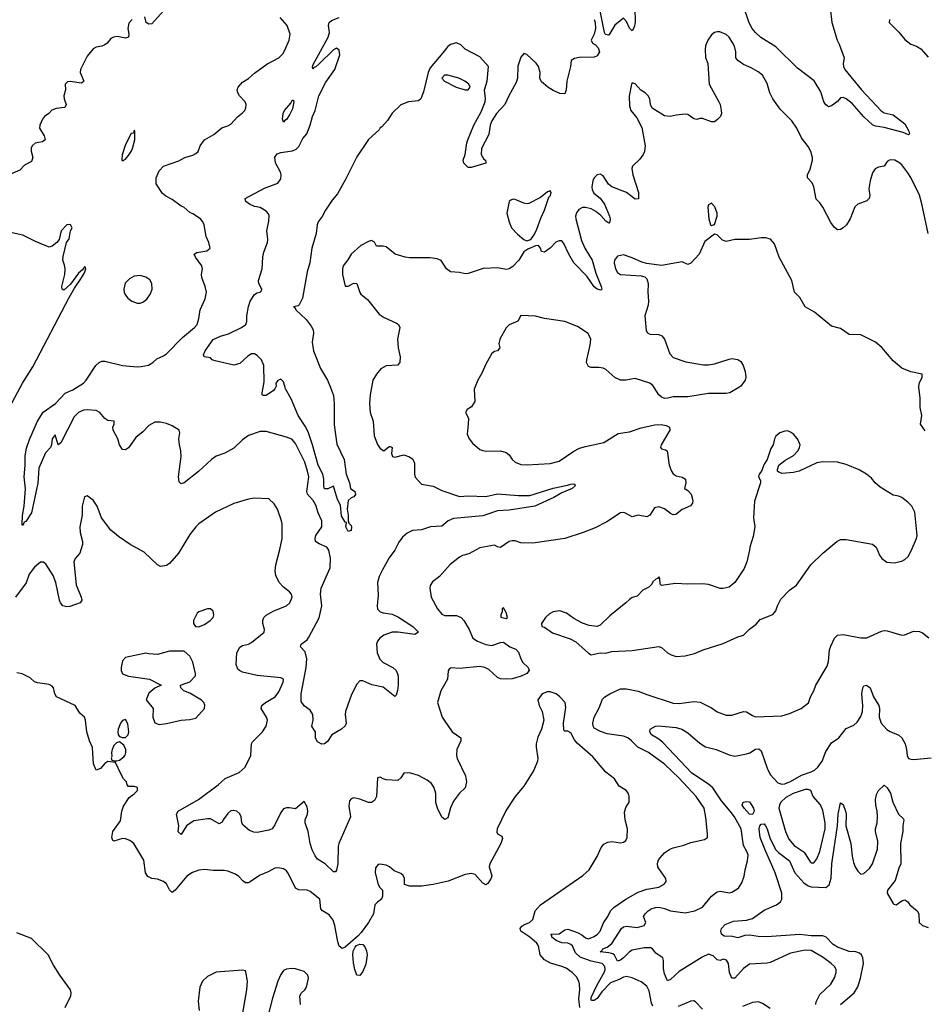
# Model space of a CAD drawing. Header units: inches. Extents: x 1384664 to 1536621, y 460766 to 646467.
# Tile 311 of 488: x 1481428 to 1487610, y 555792 to 562510. Entities that reach past the tile are written whole.
import ezdxf

# ---------------------------------------------------------------- set-up
doc = ezdxf.new("R2010")
doc.units = ezdxf.units.IN
doc.header["$MEASUREMENT"] = 0
doc.layers.add('B4585', color=7, linetype='Continuous')
doc.layers.add('B4586', color=7, linetype='Continuous')

msp = doc.modelspace()

# ---------------------------------------------------------------- linework, layer by layer
at = {"layer": 'B4585', "color": 5}
for points, elevation in [([(1481341.6, 559830), (1481432.2, 560000)], 760), ([(1484534.8, 560000), (1484530.5, 559989.5), (1484534.6, 559905.4), (1484512.8, 559867.2), (1484482, 559850), (1484471.3, 559830), (1484490.8, 559790), (1484490.7, 559750.7), (1484482, 559682), (1484496.3, 559650), (1484519.3, 559619.3), (1484570, 559577.3), (1484590.4, 559570.4), (1484610, 559566.4), (1484710, 559567.7), (1484750, 559557.3), (1484770, 559541), (1484790.8, 559510), (1484810.4, 559490.4), (1484850, 559475.5), (1484890, 559473), (1485050, 559482.6), (1485110, 559497.4), (1485210, 559566.2), (1485250, 559585.6), (1485290, 559598.4), (1485415.2, 559624.8), (1485514.4, 559685.6), (1485590, 559698.5), (1485670, 559725.5), (1485764.5, 559744.5), (1485807.8, 559747.8), (1485842, 559742), (1485864, 559730), (1485865.3, 559710), (1485806.3, 559610), (1485802, 559590), (1485810, 559582), (1485835.5, 559575.5), (1485847.1, 559567.1), (1485862.6, 559470), (1485877.6, 559430), (1485890, 559410.6), (1485910, 559397.1), (1485950, 559388), (1485973.8, 559373.8), (1485974.4, 559350), (1485966.8, 559310), (1485990, 559297.3), (1486011.8, 559271.8), (1486022, 559230), (1486020.7, 559210), (1486007.9, 559192.1), (1485950, 559167), (1485906.4, 559133.6), (1485890, 559131.6), (1485870, 559140.5), (1485830, 559173.3), (1485790, 559187), (1485761.7, 559178.3), (1485730, 559129.2), (1485710, 559118), (1485650, 559128.7), (1485610, 559117.2), (1485562.9, 559142.9), (1485550, 559147.1), (1485530, 559144.7), (1485436.4, 559083.6), (1485356.8, 559043.2), (1485274.4, 559010), (1485149.1, 558969.1), (1484930, 558937.7), (1484850, 558940.5), (1484810, 558953.2), (1484790, 558954.5), (1484770, 558949.3), (1484710, 558909.2), (1484690, 558913.2), (1484670, 558923.7), (1484570, 558907.3), (1484495, 558865), (1484450, 558853.3), (1484430, 558843.1), (1484367.1, 558792.9), (1484294.9, 558710), (1484246.3, 558673.7), (1484230.4, 558650), (1484228, 558630), (1484237, 558570), (1484280.9, 558490), (1484310, 558453.1), (1484330, 558444.2), (1484410, 558443.5), (1484441.1, 558430), (1484459.6, 558410), (1484497.4, 558350), (1484520.4, 558290), (1484552.2, 558270), (1484610, 558246.6), (1484650, 558239), (1484710, 558260.2), (1484730, 558262), (1484774, 558230), (1484814, 558214), (1484834.2, 558194.2), (1484848.7, 558150), (1484863, 558123), (1484898, 558090), (1484905.5, 558070), (1484890.4, 558050), (1484850.8, 558030), (1484790, 558012.4), (1484750, 558009.8), (1484710, 558013.1), (1484690, 558020.9), (1484630, 558075.4), (1484602.4, 558090), (1484570, 558097.8), (1484430, 558084.1), (1484372.5, 558087.5), (1484360.6, 558079.4), (1484354, 558066), (1484348.4, 558010), (1484302.4, 557930), (1484280.5, 557850), (1484313.1, 557750), (1484324.9, 557730), (1484381.1, 557650), (1484438.7, 557610), (1484440.3, 557590), (1484412.3, 557530), (1484408.9, 557490), (1484414.6, 557470), (1484471.4, 557351.4), (1484477.4, 557310), (1484468.2, 557270), (1484430, 557232), (1484390, 557176.9), (1484368, 557132), (1484350, 557065.2), (1484330, 557052.7), (1484310, 557069.4), (1484279.3, 557130), (1484269.9, 557169.9), (1484269.2, 557230), (1484257.5, 557270), (1484238.6, 557298.6), (1484210, 557321.1), (1484150, 557353.1), (1484088.3, 557371.7), (1484050.9, 557369.1), (1484030, 557338), (1484010, 557318), (1483930, 557324), (1483909.2, 557329.2), (1483890, 557342), (1483870, 557338), (1483863, 557210), (1483850, 557182.7), (1483830, 557169.5), (1483810, 557169.5), (1483751.1, 557191.1), (1483710, 557200.7), (1483690, 557194.5), (1483680.5, 557179.5), (1483675.6, 557144.4), (1483686.4, 557070), (1483606.7, 556890), (1483601.3, 556870), (1483599.3, 556750), (1483591.9, 556708.1), (1483583.4, 556696.6), (1483570, 556694.7), (1483512.4, 556750), (1483461.7, 556781.7), (1483445, 556805), (1483425.6, 556845.6), (1483412.1, 556890), (1483398.4, 556970), (1483375.9, 557030), (1483376.3, 557050), (1483394, 557090), (1483396.2, 557110), (1483390, 557139.5), (1483370, 557175.1), (1483310, 557125.1), (1483270, 557131.8), (1483250, 557131.8), (1483230, 557125.1), (1483210, 557101.6), (1483170, 557016.9), (1483152.3, 556990), (1483130, 556979.1), (1483050, 556963.5), (1483026.1, 556966.1), (1482997.8, 556977.8), (1482953.9, 557013.9), (1482945.6, 557030), (1482939.6, 557070), (1482930.8, 557090.8), (1482910, 557109.5), (1482890, 557115.1), (1482870, 557111.3), (1482850, 557094), (1482816.3, 557050), (1482810, 557035.3), (1482790, 557024), (1482730, 557057), (1482710, 557058.4), (1482616, 557044), (1482566, 557010), (1482530, 556949.6), (1482510, 556969), (1482515.1, 557010), (1482498, 557090), (1482509.2, 557110), (1482649.6, 557190), (1482782, 557290), (1482830, 557332.2), (1482926.1, 557373.9), (1482966.4, 557410), (1483007.1, 557490), (1483010.7, 557569.3), (1483017.3, 557582.7), (1483086.6, 557650), (1483109.7, 557690), (1483119.1, 557730), (1483113.5, 557750), (1483075.8, 557810), (1483081.4, 557830), (1483106.2, 557850), (1483173.3, 557890), (1483196.2, 557923.8), (1483226.9, 557990), (1483229.5, 558010), (1483210, 558019.7), (1483050, 558035), (1482950, 558057.7), (1482928.3, 558068.3), (1482918.5, 558078.5), (1482906.2, 558110), (1482910.4, 558189.6), (1482930, 558228.3), (1482950, 558240.9), (1482990, 558249.5), (1483010, 558260.6), (1483097.6, 558330), (1483100.5, 558350), (1483087.1, 558390), (1483087.1, 558410), (1483095.6, 558430), (1483110, 558446), (1483163.8, 558476.2), (1483249.2, 558510), (1483272.7, 558530), (1483289.3, 558570), (1483282.7, 558590), (1483270, 558605.2), (1483230, 558637.2), (1483199.3, 558670), (1483176.6, 558716.6), (1483173, 558750), (1483176.9, 558790), (1483204.9, 558895.1), (1483219.1, 558970), (1483219.1, 559070), (1483216, 559090), (1483188, 559170), (1483166.1, 559206.1), (1483130, 559240.9), (1483030, 559244.5), (1482990, 559238), (1482890, 559209.4), (1482766, 559150), (1482650.8, 559070), (1482630, 559049.3), (1482590, 558998), (1482511.7, 558870), (1482450, 558798.3), (1482430, 558785.4), (1482390, 558779.6), (1482369.3, 558790), (1482277.4, 558877.4), (1482181.6, 558930), (1482102.8, 558982.8), (1482050, 559027.6), (1481987.8, 559110), (1481956.9, 559190), (1481930, 559232.3), (1481890, 559261.2), (1481870, 559255.3), (1481854.9, 559190), (1481853.7, 559130), (1481838, 559050), (1481841.5, 559010), (1481857.4, 558950), (1481857.4, 558930), (1481838.4, 558870), (1481806.9, 558833.1), (1481798.7, 558810), (1481813, 558653), (1481848.5, 558570), (1481852.4, 558550), (1481842, 558530), (1481770, 558506.6), (1481750, 558504.1), (1481723.6, 558510), (1481708, 558530), (1481700.5, 558550), (1481674.2, 558670), (1481656.9, 558716.9), (1481610, 558792.3), (1481590, 558809.4), (1481570, 558809.5), (1481530, 558774.7), (1481492.5, 558727.5), (1481472.8, 558667.2), (1481398.9, 558570)], 760), ([(1483829.8, 560000), (1483820.4, 559950), (1483816.9, 559890), (1483819.6, 559830), (1483841.3, 559770), (1483848.5, 559671.5), (1483870, 559611.3), (1483890, 559584), (1483912.9, 559567.1), (1483950, 559598), (1483956.9, 559596.9), (1483970.4, 559590.4), (1483966.8, 559550), (1483972, 559530), (1483990, 559525.5), (1484050, 559540.5), (1484088, 559528), (1484112.2, 559512.2), (1484123.4, 559483.4), (1484123.2, 559410), (1484127.9, 559387.9), (1484170, 559341.3), (1484250, 559326.5), (1484310, 559296.9), (1484430, 559257.2), (1484490, 559260.7), (1484610, 559256.6), (1484690, 559273.6), (1484830, 559264.3), (1484910, 559264), (1485070, 559313.1), (1485167.1, 559332.9), (1485190, 559341.6), (1485210, 559342.8), (1485218.5, 559338.5), (1485220.7, 559330), (1485200.5, 559310), (1485130, 559281.1), (1485074.4, 559250), (1484943.8, 559190), (1484770, 559162.7), (1484690, 559159.6), (1484590, 559123.5), (1484390, 559107.5), (1484352.9, 559090), (1484310, 559053.3), (1484231.4, 559048.6), (1484170, 559029.6), (1484110, 559024.5), (1484074.2, 559005.8), (1484042, 558978), (1484016.1, 558943.9), (1483988.2, 558890), (1483950, 558837.6), (1483903.9, 558756.1), (1483881.8, 558710), (1483871.3, 558670), (1483875.9, 558584.1), (1483867.8, 558510), (1483870, 558487.7), (1483889.2, 558469.2), (1483910, 558462), (1483970, 558453.1), (1484013.5, 558433.5), (1484113, 558370), (1484151, 558330), (1484124.9, 558315.1), (1484011.8, 558331.8), (1483970, 558330.8), (1483913.7, 558310), (1483887.2, 558290), (1483870.2, 558269.8), (1483864.6, 558250), (1483869, 558191), (1483887.2, 558147.2), (1483910, 558124.9), (1483975.5, 558090), (1483997.1, 558070), (1484007.3, 558047.3), (1484012, 558030), (1484011.6, 557970), (1484007.3, 557932.7), (1483998, 557902), (1483990, 557892.7), (1483910, 557955.4), (1483832.6, 557972.6), (1483770, 557999.7), (1483750, 557999.6), (1483730, 557977), (1483694.2, 557905.8), (1483652.6, 557790), (1483649.1, 557769.1), (1483657, 557710), (1483648.9, 557691.1), (1483624.9, 557670), (1483559.1, 557630), (1483530, 557585.2), (1483510, 557569.2), (1483490, 557566), (1483462, 557582), (1483447.4, 557607.4), (1483448, 557648), (1483423.1, 557690), (1483432.2, 557730), (1483429.3, 557770), (1483410, 557799), (1483370, 557829), (1483350, 557858), (1483350, 557911), (1483383.7, 558090), (1483388.7, 558148.7), (1483377.5, 558197.5), (1483345.2, 558230), (1483349.3, 558250), (1483390, 558279.6), (1483403, 558297), (1483471.9, 558428.1), (1483491.2, 558510), (1483482.4, 558590), (1483486.8, 558630), (1483548, 558770), (1483550, 558835.3), (1483538.7, 558890), (1483524, 558910), (1483472.6, 558932.6), (1483448.5, 558950), (1483444.4, 558970), (1483450.7, 558990), (1483491, 559049), (1483491.3, 559090), (1483465.3, 559145.3), (1483450, 559196.9), (1483432.2, 559230), (1483392.5, 559272.5), (1483388.2, 559290), (1483402.3, 559390), (1483393.3, 559430), (1483373.8, 559490), (1483350, 559541), (1483310, 559618.7), (1483286.6, 559646.6), (1483250, 559662.4), (1483110, 559700.5), (1483070, 559700.5), (1482990, 559672.8), (1482950, 559644.2), (1482890, 559585.4), (1482827.5, 559552.5), (1482770, 559530.7), (1482736.9, 559510), (1482650, 559426.2), (1482550, 559349.6), (1482530, 559342.7), (1482517.5, 559357.5), (1482511.5, 559390), (1482529.7, 559530), (1482528.5, 559568.5), (1482518.4, 559610), (1482515.1, 559650), (1482522, 559690), (1482518, 559710), (1482470, 559738), (1482430, 559754), (1482390, 559764.5), (1482350, 559762.9), (1482310, 559740.5), (1482270, 559698.3), (1482221.3, 559658.7), (1482170, 559589.3), (1482150, 559576), (1482130, 559577.2), (1482110, 559608.7), (1482098, 559650), (1482066, 559710), (1482064, 559730), (1482074, 559750), (1482074, 559770), (1482030, 559774.5), (1482010, 559789.5), (1481975.1, 559830), (1481950, 559842.3), (1481890, 559848.5), (1481864.6, 559844.6), (1481830, 559830.4), (1481800, 559800), (1481710, 559622.7), (1481690, 559608.7), (1481670, 559678), (1481650.7, 559650), (1481646, 559610), (1481638.5, 559590), (1481605.6, 559554.4), (1481560.1, 559450), (1481552.9, 559347.1), (1481510, 559145.6), (1481470, 559085.2), (1481459.6, 559080.4), (1481450, 559058), (1481446, 559066), (1481447.5, 559127.5), (1481459.8, 559190), (1481469.1, 559309.1), (1481459.8, 559390), (1481466.3, 559470), (1481465.9, 559534.1), (1481473.9, 559586.1), (1481494.2, 559645.8), (1481550.5, 559770), (1481589.1, 559830.9), (1481673.8, 559890), (1481738.9, 559961.1), (1481790, 559983.8), (1481816.1, 560000)], 740), ([(1483174.3, 560000), (1483170.6, 559990), (1483160.9, 559979.1), (1483110, 559946), (1483090, 559945.1), (1483084.5, 559950), (1483083.5, 559963.5), (1483090.5, 560000)], 720), ([(1483549.1, 560000), (1483570, 559944.7), (1483576, 559890), (1483574.3, 559745.7), (1483592.5, 559612.5), (1483643.2, 559510), (1483657.3, 559410), (1483680.3, 559350), (1483687.3, 559310), (1483714.9, 559290), (1483720.5, 559270), (1483710, 559253.2), (1483690, 559248.2), (1483670.3, 559230), (1483663, 559170), (1483671.1, 559130), (1483670.3, 559090.3), (1483674.2, 559074.2), (1483690, 559059.1), (1483693.2, 559050), (1483690, 559024.5), (1483670, 559018), (1483654.5, 559050), (1483658, 559078), (1483650, 559082), (1483625.4, 559125.4), (1483618.2, 559198.2), (1483596.6, 559236.6), (1483570, 559326), (1483531.6, 559308.4), (1483510, 559308.7), (1483504.5, 559330), (1483504.6, 559375.4), (1483498.5, 559410), (1483465.4, 559470), (1483427.6, 559610), (1483396.7, 559696.7), (1483377.2, 559737.2), (1483328.1, 559808.1), (1483282.5, 559922.5), (1483243.7, 559990), (1483240.9, 560000)], 720), ([(1486336.1, 560000), (1486275.7, 559964.3), (1486250, 559959.9), (1486130, 559960.2), (1485990, 559937), (1485890, 559937.2), (1485853.4, 559926.6), (1485830, 559926.2), (1485810, 559934), (1485792.1, 559950), (1485758.7, 560000)], 760), ([(1487610, 559704.5), (1487576, 559750), (1487586.5, 559810), (1487575.6, 559864.4), (1487575.4, 559930), (1487566.5, 560000)], 760), ([(1485750, 555779.8), (1485739.9, 555799.9), (1485724.8, 555884.8), (1485710, 555916.4), (1485670, 555944.8), (1485610, 555972.4), (1485570, 555981.7), (1485550, 555977.8), (1485519.8, 555960.2), (1485460.9, 555939.1), (1485403, 555877), (1485370, 555832.5), (1485350, 555817), (1485336.9, 555816.9), (1485330, 555819.6), (1485330, 555837.4), (1485370, 555924.1), (1485418.2, 556010), (1485424.7, 556030), (1485422.4, 556050), (1485404.7, 556070), (1485330, 556085.6), (1485254.6, 556114.6), (1485223.2, 556143.2), (1485201.3, 556190), (1485190, 556201), (1485170, 556209.6), (1485130, 556212), (1485090, 556227.2), (1485061.8, 556250), (1485060.7, 556260.7), (1485053.2, 556270), (1485110, 556272.5), (1485150, 556300.9), (1485170, 556303.9), (1485239.9, 556279.9), (1485265.6, 556265.6), (1485290, 556245), (1485310, 556238.5), (1485350, 556254.9), (1485373.3, 556270), (1485389.6, 556290), (1485412.9, 556347.1), (1485443, 556390), (1485462, 556430), (1485485.5, 556454.5), (1485566.9, 556510), (1485650, 556556.6), (1485710, 556576.5), (1485790, 556591.8), (1485828, 556612), (1485840.9, 556630), (1485839.5, 556650), (1485790, 556719), (1485783.7, 556730), (1485782, 556750), (1485786.6, 556770), (1485798, 556790), (1485830, 556824.9), (1485865.2, 556850), (1485890, 556860.4), (1485962.8, 556877.2), (1486010, 556895.3), (1486103.6, 556916.4), (1486122.7, 556930), (1486124.1, 556955.9), (1486112.6, 557067.4), (1486101, 557130), (1486046.9, 557210), (1485930, 557335.6), (1485830, 557430.8), (1485721.3, 557510), (1485646.7, 557546.7), (1485604.8, 557590), (1485579.1, 557610), (1485550, 557621.1), (1485438.3, 557638.3), (1485393.1, 557653.1), (1485350, 557676.2), (1485341.7, 557690), (1485340.4, 557710), (1485350, 557750.4), (1485384.4, 557815.6), (1485406.8, 557873.2), (1485422.6, 557890), (1485455.6, 557910), (1485530, 557943.2), (1485570, 557945), (1485650, 557929.4), (1485710, 557904.8), (1485890, 557847.2), (1485930, 557844.2), (1486030, 557858), (1486072.3, 557852.3), (1486150, 557814.4), (1486190, 557788.2), (1486250, 557764.4), (1486290, 557764.4), (1486370, 557790.3), (1486390, 557786.7), (1486430, 557761.6), (1486450, 557754.4), (1486630, 557760.4), (1486683, 557777), (1486762, 557810), (1486811.7, 557848.3), (1486826.6, 557890), (1486849.4, 557930), (1486862.9, 557970), (1486941, 558099), (1486949.8, 558130.2), (1486956.4, 558210), (1486964.5, 558235.5), (1486990, 558290.8), (1487009.6, 558310.4), (1487050, 558314), (1487170, 558292.2), (1487210, 558292.2), (1487310, 558337), (1487330, 558341.3), (1487350, 558339.5), (1487450, 558310.5), (1487470, 558312.7), (1487530, 558338), (1487570, 558335.9), (1487590, 558326.9), (1487632.9, 558292.9)], 760), ([(1485252.7, 555770), (1485245.4, 555830), (1485251.7, 555891.7), (1485249.9, 555929.9), (1485245.1, 555950), (1485230, 555979.5), (1485198.7, 556010), (1485158.4, 556038.4), (1485130, 556050.7), (1485052.1, 556072.1), (1485010, 556095.4), (1484981.3, 556130), (1484969.7, 556190), (1484959.1, 556210), (1484909.8, 556250), (1484849.6, 556290), (1484843.5, 556310), (1484855.8, 556324.2), (1484870, 556335.3), (1484909.3, 556350), (1484932, 556370), (1484946, 556430), (1484984.2, 556470), (1485271.8, 556670), (1485315.1, 556710), (1485370, 556801), (1485398, 556862), (1485415.6, 556884.4), (1485442, 556898), (1485470, 556903.1), (1485530, 556892.7), (1485550, 556897.1), (1485566.6, 556910), (1485575.4, 556930), (1485576.4, 556990), (1485560.5, 557050), (1485556.5, 557103.5), (1485565.6, 557134.4), (1485588.4, 557171.6), (1485589, 557210), (1485584, 557230), (1485568.7, 557250), (1485521.2, 557281.2), (1485489.2, 557330), (1485430, 557376), (1485340.1, 557480.1), (1485234.2, 557574.2), (1485216.2, 557596.2), (1485190, 557643.7), (1485170, 557656), (1485150, 557655.3), (1485142.7, 557662.7), (1485139.6, 557710), (1485156.6, 557816.6), (1485152.7, 557850), (1485115.1, 557890), (1485090, 557909.6), (1485050, 557924.2), (1485030, 557924.2), (1484994, 557910), (1484964, 557870), (1484974, 557830), (1484994, 557790), (1485006, 557730), (1484991, 557670), (1484964.5, 557615.5), (1484954.8, 557570), (1484954.4, 557545.6), (1484966, 557470), (1484963, 557450), (1484937.1, 557390), (1484870, 557281.2), (1484810, 557209.2), (1484750, 557117.2), (1484687.7, 556990), (1484686, 556966), (1484690, 556954), (1484718.8, 556938.8), (1484723.6, 556923.6), (1484712.4, 556890), (1484637.3, 556750), (1484634, 556730), (1484650.6, 556669.4), (1484646.4, 556653.6), (1484624.7, 556615.3), (1484610, 556608), (1484590, 556619), (1484538, 556678), (1484510, 556684.2), (1484470, 556676.8), (1484352.6, 556632.6), (1484251.2, 556608.8), (1484170, 556597), (1484090, 556597.4), (1484054, 556610), (1484055.1, 556650), (1484046.6, 556670), (1484030, 556684.5), (1483983.5, 556703.5), (1483952.7, 556730), (1483930, 556740.9), (1483890, 556749.2), (1483874.8, 556745.2), (1483857.3, 556722.7), (1483854, 556690), (1483876, 556610), (1483886, 556590), (1483904.7, 556570), (1483904, 556530), (1483898.8, 556510), (1483870, 556489.4), (1483853, 556470), (1483842.4, 556410), (1483809, 556350), (1483758.1, 556281.9), (1483739.8, 556260.2), (1483650, 556181.1), (1483630, 556173.7), (1483610, 556189.7), (1483599, 556219), (1483580.6, 556330), (1483567.1, 556367.1), (1483541.9, 556401.9), (1483495.1, 556430), (1483484.5, 556444.5), (1483477.7, 556510), (1483410, 556561.1), (1483390.5, 556570.5), (1483333.4, 556573.4), (1483310, 556584), (1483262.8, 556682.8), (1483250, 556702), (1483230, 556716.2), (1483190, 556723.6), (1483170, 556720.5), (1483125.1, 556694.9), (1483070, 556673.2), (1482990, 556619.7), (1482970, 556621.5), (1482952.8, 556632.8), (1482924.1, 556664.1), (1482901, 556681), (1482850, 556700.3), (1482825.2, 556705.2), (1482750, 556705.1), (1482690, 556711), (1482652, 556708), (1482608.5, 556691.5), (1482570, 556666.8), (1482490, 556571.2), (1482470, 556555.1), (1482450, 556572.7), (1482430, 556614.5), (1482410, 556629.6), (1482370, 556646), (1482329.7, 556649.7), (1482303.5, 556663.5), (1482286.6, 556690), (1482274.7, 556774.7), (1482207.4, 556890), (1482180.9, 556910), (1482150, 556921.3), (1482130, 556922.3), (1482070, 556905.1), (1482063.6, 556910), (1482056.4, 556930), (1482063.8, 556970), (1482117.1, 557042.9), (1482124.7, 557110), (1482136.6, 557143.4), (1482176.6, 557203.4), (1482210, 557227.3), (1482232, 557250), (1482232, 557272), (1482210, 557279), (1482170, 557278), (1482162, 557290), (1482158, 557310), (1482138, 557330), (1482120.4, 557360.4), (1482082, 557442), (1482030, 557448), (1482010, 557435.3), (1481979.8, 557400.2), (1481950, 557389), (1481931.6, 557431.6), (1481924.8, 557544.8), (1481903.8, 557590), (1481885.7, 557650), (1481878.7, 557730), (1481870, 557751.8), (1481838.4, 557778.4), (1481806, 557830), (1481679, 557890), (1481668.7, 557910), (1481659, 557950), (1481650, 557962), (1481630, 557973.2), (1481550, 557984.5), (1481530, 557992), (1481499.6, 558019.6), (1481446.3, 558046.3), (1481410, 558054.6)], 780), ([(1486862.5, 555790), (1486864.4, 555810), (1486890, 555857.8), (1486964.4, 555930), (1486990, 555973), (1487002, 556010), (1487000.4, 556030), (1486990, 556049.6), (1486967.1, 556070), (1486911.7, 556111.7), (1486830, 556159.8), (1486790, 556162.2), (1486690, 556139.8), (1486550, 556076.5), (1486530, 556071.8), (1486410, 556066.9), (1486370, 556035.5), (1486310, 555971.1), (1486290, 555969.7), (1486274.2, 556010), (1486267.1, 556070), (1486253.4, 556093.4), (1486230, 556099.7), (1486210, 556091.3), (1486190, 556095.1), (1486162, 556122), (1486130, 556134.4), (1486085.9, 556114.1), (1485930, 556015.3), (1485870, 555961.2), (1485850, 555952.8), (1485830, 555999.5), (1485823.9, 556036.1), (1485822.6, 556090), (1485817.2, 556110), (1485770, 556141.5), (1485747.4, 556170), (1485736.5, 556176.5), (1485690, 556178.1), (1485610, 556160.8), (1485590, 556149.5), (1485550, 556108.2), (1485530, 556094.1), (1485510, 556087.1), (1485487.5, 556127.5), (1485476.3, 556136.3), (1485450, 556143.5), (1485389.5, 556150), (1485402.2, 556157.8), (1485408.7, 556170), (1485438.8, 556181.2), (1485470, 556207), (1485537, 556310), (1485550, 556321.2), (1485570, 556324.4), (1485644, 556316), (1485691.3, 556330), (1485701.3, 556350), (1485687.1, 556390), (1485697.2, 556410), (1485717.2, 556430), (1485737.7, 556442.3), (1485767.3, 556452.7), (1485790, 556455.1), (1485830, 556446.4), (1485870.4, 556429.6), (1485970, 556415.6), (1486037.6, 556430), (1486090, 556454.7), (1486150, 556528.9), (1486190, 556560.3), (1486210, 556563.1), (1486270, 556552.2), (1486290, 556556.4), (1486323.3, 556576.7), (1486338, 556590), (1486358.6, 556621.4), (1486374, 556666), (1486380.4, 556710), (1486396.4, 556770), (1486399.7, 556810), (1486395.1, 556830), (1486370, 556875.1), (1486354, 556990), (1486306.8, 557070), (1486278.9, 557110), (1486219.5, 557179.5), (1486159.1, 557270), (1486130, 557294.6), (1486015.8, 557370), (1485818.6, 557578.6), (1485790, 557601.8), (1485741.6, 557630), (1485729.7, 557650), (1485732.7, 557670), (1485769, 557690), (1485788.4, 557691.6), (1485910, 557679.8), (1485948.4, 557670), (1485990, 557644.8), (1486070, 557572.9), (1486109.6, 557549.6), (1486183, 557530), (1486270, 557494.4), (1486310, 557484.2), (1486390, 557500.8), (1486411.8, 557508.2), (1486450, 557532.4), (1486474.6, 557534.6), (1486490, 557522), (1486530, 557404), (1486550, 557359.1), (1486603.1, 557303.1), (1486630, 557294.7), (1486650, 557295.6), (1486690, 557311.9), (1486764.4, 557355.6), (1486830, 557377.3), (1486854, 557390), (1486875.8, 557410), (1486906.5, 557450), (1486930, 557517.8), (1486970, 557575.3), (1487020.7, 557610), (1487070, 557674), (1487122.9, 557697.1), (1487144, 557716), (1487170, 557754.9), (1487182, 557790), (1487184.2, 557830), (1487176, 557910), (1487182.4, 557950), (1487190, 557964), (1487209.6, 557970.4), (1487234, 557950), (1487256.9, 557890), (1487293.4, 557830), (1487297.8, 557810), (1487295.3, 557750), (1487307.6, 557710), (1487347.2, 557667.2), (1487370, 557652.5), (1487430, 557627.1), (1487450, 557609), (1487472.7, 557570), (1487482.3, 557530), (1487485.8, 557490), (1487495.5, 557470), (1487510, 557463.9), (1487530, 557462.9), (1487650, 557474.4)], 740), ([(1487030, 555791.8), (1487123.4, 555870), (1487150, 555911.7), (1487168.7, 555970), (1487188.1, 556070), (1487183.9, 556110), (1487173.4, 556130), (1487160.4, 556140.4), (1487135.1, 556150), (1487090, 556152), (1487010, 556182.8), (1486981.1, 556201.1), (1486934, 556250), (1486910, 556258.7), (1486830, 556259.4), (1486752.7, 556267.3), (1486527.7, 556252.3), (1486470, 556254.8), (1486410, 556264.1), (1486379, 556261), (1486330, 556244.4), (1486293.6, 556253.6), (1486236.7, 556256.7), (1486219, 556270), (1486214.5, 556290), (1486217.9, 556310), (1486243.2, 556336.8), (1486300.8, 556359.2), (1486390, 556366.9), (1486430, 556378.3), (1486510, 556435.3), (1486594.2, 556470), (1486621.1, 556490), (1486630.6, 556510), (1486630.6, 556550), (1486586.2, 556690), (1486513.9, 556850), (1486483.1, 556930), (1486474.9, 556990), (1486480.2, 557010), (1486490, 557020.6), (1486510, 557022.2), (1486519, 557010), (1486530, 556988.5), (1486547.9, 556927.9), (1486588.5, 556848.5), (1486607.7, 556827.7), (1486683.3, 556770), (1486720.3, 556690), (1486780.9, 556620.9), (1486810, 556599.4), (1486830, 556592.6), (1486931.9, 556588.1), (1486953.9, 556606.1), (1486967.9, 556652.1), (1486971.8, 556750), (1487009.9, 557009.9), (1487014, 557090), (1487030, 557166), (1487050, 557156), (1487065.3, 557110), (1487069.1, 557090), (1487068.5, 557010), (1487100.7, 556890), (1487110, 556802), (1487119.6, 556759.6), (1487130.3, 556730.3), (1487150, 556700.5), (1487170, 556680.5), (1487190, 556683.7), (1487230, 556718.9), (1487249.8, 556750), (1487284.4, 556850), (1487284.8, 556904.8), (1487269.8, 556970), (1487269.7, 556990), (1487282, 557030), (1487284.2, 557070), (1487282, 557110), (1487271.4, 557150), (1487269.8, 557190.2), (1487277.1, 557222.9), (1487289.7, 557250), (1487330, 557287.3), (1487350, 557268.2), (1487373.3, 557233.3), (1487389.2, 557170), (1487426.8, 557090), (1487459.2, 557059.2), (1487463.6, 557050), (1487455.9, 557010), (1487457.1, 556970), (1487439.8, 556890), (1487443.8, 556750), (1487430, 556721.2), (1487404.3, 556635.7), (1487352.6, 556570), (1487349.1, 556550), (1487390, 556479.1), (1487396.1, 556476.1), (1487410, 556470.5), (1487450, 556498), (1487470, 556504.4), (1487491.6, 556491.6), (1487504.9, 556470), (1487553.4, 556430), (1487564.9, 556410), (1487568.2, 556350), (1487590, 556330.6), (1487630, 556316.4)], 720), ([(1481739.7, 555770), (1481777.3, 555850), (1481780.7, 555870), (1481776.2, 555890), (1481701.3, 555990), (1481658.8, 556058.8), (1481622, 556130), (1481510, 556242), (1481410, 556279.6)], 820), ([(1482933.9, 555626.1), (1482979.5, 555890), (1482982.5, 555950), (1482972.8, 556012.8), (1482970, 556019.5), (1482950, 556024.2), (1482770, 556011.2), (1482710, 555981.6), (1482677.1, 555950), (1482657.1, 555910), (1482647.1, 555812.9), (1482652.9, 555750)], 820), ([(1483344.6, 555790), (1483340.4, 555850), (1483351.3, 555870), (1483374.3, 555890), (1483385.1, 555910), (1483400.7, 555970), (1483395.8, 555990), (1483370, 556015.3), (1483310, 556033.3), (1483284.1, 556035.9), (1483250, 556031.8), (1483230, 556022.7), (1483210, 555996.4), (1483190, 555948.8), (1483153.6, 555833.6), (1483116.4, 555683.6)], 820), ([(1486090, 555759.3), (1486042, 555810), (1486030, 555815.1), (1486010, 555814.5), (1485923.6, 555776.4)], 760), ([(1486550, 555762.7), (1486498.6, 555798.6), (1486470.4, 555809.6), (1486430, 555804.4), (1486362.8, 555777.2)], 760)]:
    msp.add_lwpolyline(points, dxfattribs=dict(at, elevation=elevation))
for points, elevation in [([(1486670, 559703.7), (1486650, 559702.7), (1486618, 559690), (1486590, 559668), (1486581, 559650), (1486571.3, 559610), (1486555.3, 559584.7), (1486531.3, 559510), (1486510, 559478), (1486490.7, 559429.3), (1486476, 559410), (1486471.3, 559390), (1486484.7, 559364.7), (1486486, 559350), (1486444, 559224), (1486438, 559110), (1486446, 559050), (1486435.3, 558984.7), (1486411.3, 558910), (1486411, 558890), (1486391.1, 558811.1), (1486373.7, 558766.3), (1486310, 558669.2), (1486270, 558639), (1486230, 558629.3), (1486210, 558629.3), (1486130, 558655.1), (1486090, 558660.9), (1485990, 558659.3), (1485904, 558664), (1485809.5, 558649.5), (1485799, 558659), (1485798, 558698), (1485790, 558708.7), (1485782.5, 558697.5), (1485770, 558693.6), (1485750, 558674), (1485742.4, 558657.6), (1485721.7, 558638.3), (1485681.4, 558618.6), (1485643.4, 558576.6), (1485610, 558567.6), (1485590, 558554.5), (1485566.7, 558530), (1485456.7, 558443.3), (1485390, 558377.6), (1485371, 558370), (1485316.1, 558376.1), (1485270, 558391.6), (1485210, 558423.5), (1485160.8, 558460.8), (1485115.4, 558475.4), (1485070, 558468.6), (1485043.8, 558456.2), (1485016.4, 558430), (1484990.8, 558390), (1484992, 558370), (1485010, 558366), (1485065.4, 558325.4), (1485185.1, 558285.1), (1485225.5, 558265.5), (1485310, 558188.5), (1485330, 558177.1), (1485390, 558191), (1485427.3, 558187.3), (1485470, 558198), (1485610, 558206.4), (1485790, 558234), (1485810, 558227.3), (1485850.3, 558190.3), (1485875.4, 558175.4), (1485910, 558165.3), (1485970, 558168.5), (1486034.3, 558185.7), (1486094, 558210), (1486230, 558253.7), (1486330, 558299.1), (1486369.5, 558310.5), (1486409.6, 558350.4), (1486454.9, 558385.1), (1486481.6, 558418.4), (1486570, 558450.7), (1486590, 558476), (1486600.4, 558510), (1486624.3, 558555.7), (1486682.9, 558617.1), (1486730, 558652.7), (1486829.6, 558790), (1486909.8, 558870.2), (1487006.6, 558950), (1487030, 558963), (1487070, 558963.8), (1487250.4, 558930.4), (1487274.8, 558910), (1487296.3, 558856.3), (1487313.4, 558833.4), (1487347.5, 558807.5), (1487396.5, 558803.5), (1487450, 558814.8), (1487470, 558826), (1487491.9, 558848.1), (1487513.4, 558886.6), (1487549.4, 558970), (1487554, 558990), (1487538.4, 559150), (1487517, 559190), (1487490, 559218), (1487450, 559249.4), (1487430, 559258), (1487390, 559265.2), (1487300.8, 559320.8), (1487266.6, 559350), (1487242.5, 559382.5), (1487209, 559410), (1487158.3, 559438.3), (1487070, 559475.1), (1487011.7, 559491.7), (1486910, 559493.6), (1486870, 559485.6), (1486750, 559429.5), (1486710, 559419.3), (1486630, 559414), (1486610, 559422), (1486602, 559430), (1486601.2, 559441.2), (1486609.3, 559470.7), (1486650, 559502.8), (1486710, 559535.5), (1486742, 559570), (1486752, 559590), (1486755.1, 559610), (1486738.4, 559650), (1486710, 559680.9), (1486690, 559696.2)], 780), ([(1484730, 558498), (1484722, 558490), (1484722, 558470), (1484712, 558450), (1484712.7, 558432.7), (1484750, 558424.7), (1484758, 558430), (1484750, 558466)], 780), ([(1482710, 558489.2), (1482652, 558470), (1482639.1, 558460.9), (1482614.8, 558410), (1482614.8, 558390), (1482629, 558369), (1482650, 558366.4), (1482690, 558383.8), (1482729, 558410), (1482749, 558430), (1482753.2, 558450), (1482750, 558475.3), (1482730, 558489)], 780), ([(1482550, 558202), (1482450, 558202), (1482370, 558178), (1482310, 558182), (1482290, 558188), (1482150, 558159), (1482130, 558135.3), (1482120.4, 558090), (1482121.6, 558070), (1482130, 558046.8), (1482170.7, 558030.7), (1482314, 558010), (1482394, 557970), (1482350, 557948.7), (1482310, 557915.3), (1482291.3, 557870), (1482338.8, 557810), (1482338, 557750), (1482351.6, 557711.6), (1482381, 557701), (1482430, 557707.3), (1482530, 557730.7), (1482590, 557734), (1482630, 557744), (1482689.4, 557810), (1482693.1, 557833.1), (1482686, 557850), (1482670, 557866), (1482590, 557914), (1482548.7, 557930), (1482528, 557950), (1482526, 557970), (1482590, 557992), (1482627.3, 558032.7), (1482628, 558050), (1482610, 558126), (1482590, 558168)], 780), ([(1482150, 557735.3), (1482130, 557728.7), (1482116, 557710), (1482100.7, 557670), (1482098.8, 557650), (1482101, 557630), (1482110, 557618), (1482130, 557611.3), (1482150, 557611.3), (1482168.7, 557630), (1482172.7, 557650), (1482165.6, 557705.6)], 780), ([(1482110, 557582), (1482090, 557575.3), (1482070, 557558), (1482058.8, 557530), (1482054.8, 557510), (1482056.9, 557483.1), (1482052.7, 557472.7), (1482058, 557458), (1482072.7, 557452.7), (1482090, 557452), (1482110, 557458), (1482140.2, 557479.8), (1482149.1, 557490.9), (1482154, 557510), (1482154, 557530), (1482139.3, 557559.3)], 780), ([(1486810, 557258.4), (1486790, 557258.1), (1486708.9, 557231.1), (1486657.2, 557202.8), (1486624.6, 557170), (1486614.6, 557150), (1486611, 557130), (1486654.6, 556970), (1486679.3, 556919.3), (1486714.8, 556874.8), (1486782.4, 556830), (1486823.8, 556763.8), (1486830, 556758), (1486850, 556757.3), (1486870, 556784), (1486890, 556835.5), (1486925.4, 556990), (1486927.1, 557030), (1486910, 557113.6), (1486893.6, 557153.6), (1486844, 557210), (1486829.6, 557250)], 740), ([(1486430, 557086.6), (1486410, 557088.9), (1486374, 557130), (1486359.6, 557150), (1486366, 557170), (1486390, 557176.4), (1486410, 557173.4), (1486436.5, 557130), (1486440.7, 557110)], 720), ([(1483750, 555989), (1483730, 555991.8), (1483715.9, 556030), (1483705.9, 556074.1), (1483701.5, 556130), (1483705.2, 556154.8), (1483718.1, 556181.9), (1483727.5, 556192.5), (1483750, 556203.2), (1483770, 556199.6), (1483783.3, 556183.3), (1483795.7, 556155.7), (1483800.1, 556130), (1483790, 556065.1), (1483770, 556014.7)], 780)]:
    msp.add_lwpolyline(points, close=True, dxfattribs=dict(at, elevation=elevation))
at = {"layer": 'B4586', "color": 5}
for points, elevation in [([(1482450, 562614.4), (1482330, 562482), (1482310, 562478.2), (1482292.3, 562490), (1482281.7, 562530)], 740), ([(1486960.3, 562590), (1486971.6, 562490), (1487007.3, 562370), (1487022.2, 562342.2), (1487057, 562250), (1487049.2, 562210), (1487051.2, 562190), (1487061, 562170), (1487173.8, 562030), (1487307.9, 561887.9), (1487330, 561873.2), (1487390, 561860.3), (1487470, 561799.3), (1487498.4, 561750), (1487501, 561730), (1487495.9, 561724.1), (1487459, 561739), (1487330, 561774.7), (1487270, 561783.1), (1487250, 561791.2), (1487190, 561845.8), (1487110, 561937.2), (1487070, 561969.7), (1487050, 561978.7), (1487030, 561976), (1487010, 561952.3), (1486970, 561921.2), (1486950, 561916), (1486941.2, 561921.2), (1486930, 561929.2), (1486918.4, 561950), (1486896.9, 562016.9), (1486852.1, 562092.1), (1486738.3, 562178.3), (1486590, 562324.8), (1486487.1, 562387.1), (1486450, 562421.8), (1486428.7, 562448.7), (1486408.6, 562488.6), (1486367.5, 562607.5)], 720), ([(1481816.1, 560000), (1481864.2, 560030), (1481882.6, 560050), (1481948.2, 560150), (1481970, 560170.3), (1481990, 560179.1), (1482010, 560180.8), (1482130, 560150.2), (1482230, 560141.8), (1482257.6, 560142.4), (1482306.5, 560153.5), (1482337, 560170), (1482365.4, 560194.6), (1482410, 560215.8), (1482430, 560230.4), (1482538.6, 560341.4), (1482622.2, 560410), (1482639.2, 560430), (1482651.1, 560470), (1482660.5, 560530), (1482694.3, 560605.7), (1482702.6, 560650), (1482694, 560690), (1482671.3, 560750), (1482669.7, 560770), (1482676.4, 560810), (1482670.9, 560830), (1482628.5, 560890), (1482619.5, 560910), (1482637.7, 560922.3), (1482706.6, 560933.4), (1482728.7, 560950), (1482719.3, 560990), (1482702, 561030), (1482686.6, 561110), (1482679.5, 561130), (1482662.7, 561150), (1482610, 561186), (1482590, 561194), (1482549.6, 561229.6), (1482530, 561238), (1482470, 561283.6), (1482425.9, 561305.9), (1482402.9, 561322.9), (1482360.5, 561390), (1482359.7, 561430), (1482380.6, 561479.4), (1482409.6, 561510), (1482514.3, 561545.7), (1482556, 561570), (1482610, 561586), (1482630, 561596.4), (1482647, 561610), (1482660.9, 561650), (1482690, 561690.6), (1482753.8, 561726.2), (1482807.7, 561772.3), (1482850, 561784.9), (1482870, 561796.4), (1482914.1, 561845.9), (1482950, 561873.2), (1482965.3, 561890), (1482972.9, 561907.1), (1482974, 561930), (1482967, 561950), (1482929.7, 561990), (1482918, 562010), (1482913.6, 562030), (1482919.6, 562050), (1482950, 562083.1), (1482990, 562108.8), (1483030, 562144.2), (1483114.2, 562205.8), (1483198, 562250), (1483224.2, 562275.8), (1483239.3, 562300.7), (1483267.6, 562370), (1483274.7, 562410), (1483255.1, 562470), (1483205.6, 562525.6)], 740), ([(1485626.8, 562590), (1485629.1, 562490), (1485622.4, 562457.6), (1485610, 562434), (1485590, 562452.3), (1485570, 562497.2), (1485550, 562519), (1485490, 562473.2), (1485450, 562403.7), (1485427.5, 562407.5), (1485421.2, 562421.2), (1485390.8, 562570)], 720), ([(1482195.8, 562510), (1482173.5, 562486.5), (1482165.7, 562450), (1482172.4, 562410), (1482170, 562389.3), (1482150, 562383.6), (1482094.6, 562394.6), (1482068.8, 562391.2), (1482050, 562380.4), (1482026.3, 562350), (1482010, 562337.2), (1481990, 562328.7), (1481950, 562323.1), (1481930, 562310.8), (1481890, 562261), (1481843, 562170), (1481841.7, 562150), (1481866.5, 562090), (1481850, 562076.8), (1481772.7, 562087.3), (1481753.9, 562086.1), (1481738, 562070), (1481740.7, 562030), (1481730.2, 561990), (1481731.5, 561970), (1481746, 561930), (1481737.1, 561910), (1481677.1, 561902.9), (1481648.2, 561891.8), (1481628, 561870), (1481598.7, 561850), (1481584.2, 561830), (1481564.9, 561790), (1481563.1, 561770), (1481596.5, 561716.5), (1481603, 561690), (1481584.9, 561675.1), (1481533.3, 561666.7), (1481513, 561650), (1481507.1, 561632.9), (1481507.1, 561612.9), (1481517.8, 561570), (1481510, 561540.9), (1481462.3, 561517.7), (1481430, 561482), (1481350, 561449.6)], 740), ([(1483090.5, 560000), (1483097.7, 560037.7), (1483095.1, 560150), (1483078.7, 560190), (1483050, 560218.4), (1483030, 560229.6), (1483010, 560229.6), (1482985.3, 560214.7), (1482930, 560163.6), (1482890, 560151.8), (1482762.4, 560182.4), (1482742, 560190), (1482730, 560202), (1482688, 560210), (1482684.1, 560224.1), (1482694, 560250), (1482750, 560327.4), (1482799.5, 560350), (1482853, 560367), (1482942.4, 560410), (1482972.6, 560430), (1482978.9, 560450), (1482979.7, 560490), (1482990, 560552), (1483001.6, 560590), (1483030, 560634.9), (1483050, 560646.4), (1483069.6, 560650.4), (1483079.6, 560660.4), (1483080.7, 560670), (1483060.4, 560710), (1483058.5, 560730), (1483083.1, 560810), (1483088.7, 560890), (1483095.9, 560924.1), (1483118.8, 560990), (1483121.2, 561010), (1483115.1, 561070), (1483130, 561134.8), (1483131, 561171), (1483125.8, 561185.8), (1483110, 561204.2), (1483070, 561228), (1483030, 561236.1), (1482997, 561250), (1482972, 561270), (1482966.6, 561290), (1483100.5, 561359.5), (1483190, 561393.4), (1483210, 561424), (1483212.2, 561450), (1483208, 561470), (1483173.8, 561533.8), (1483170, 561571), (1483186.6, 561593.4), (1483210, 561603.8), (1483290, 561615.8), (1483314.9, 561625.1), (1483334.5, 561645.5), (1483360.7, 561699.3), (1483387.8, 561730), (1483410.9, 561790), (1483426, 561850), (1483444.5, 561890), (1483470.9, 561990), (1483517.7, 562082.3), (1483580.3, 562170), (1483614, 562270), (1483610, 562301.2), (1483590, 562315.4), (1483570, 562304.4), (1483470, 562205.3), (1483450, 562187.2), (1483435.8, 562184.2), (1483430, 562174), (1483425.9, 562185.9), (1483430, 562199.1), (1483535, 562390), (1483543, 562423), (1483535.8, 562470), (1483541.6, 562490), (1483556, 562504), (1483610, 562523.8)], 720), ([(1485350.3, 562510.3), (1485356.5, 562490), (1485358, 562450), (1485348.8, 562410), (1485328.5, 562370), (1485338.8, 562350), (1485358.3, 562338.3), (1485377.6, 562317.6), (1485385.5, 562290), (1485370, 562262.7), (1485350, 562253.6), (1485248.1, 562251.9), (1485215.8, 562244.2), (1485193, 562230), (1485188.2, 562190), (1485163, 562090), (1485159.1, 562030), (1485150, 562004), (1485114.4, 562005.6), (1485070, 562025.8), (1485032.8, 562050), (1484990, 562086.4), (1484978.8, 562110), (1484980.5, 562150), (1484970.4, 562190.4), (1484952.8, 562212.8), (1484890, 562271.9), (1484870, 562279.3), (1484850, 562253.7), (1484828.6, 562191.4), (1484825.9, 562110), (1484818.3, 562081.7), (1484766.8, 561990), (1484739.2, 561930), (1484683.6, 561870), (1484650, 561818.7), (1484639.7, 561790), (1484630, 561726.6), (1484580.3, 561630), (1484578.4, 561590), (1484597.6, 561557.6), (1484606.8, 561550), (1484611.3, 561530), (1484510, 561500.9), (1484490, 561501.2), (1484459.3, 561530), (1484454.5, 561550), (1484469.1, 561590.9), (1484480.6, 561670), (1484487.4, 561690), (1484528.5, 561790), (1484578.7, 561881.3), (1484605.6, 561950), (1484608.2, 561970), (1484600.2, 562030), (1484618.2, 562090), (1484627.6, 562190), (1484570, 562255.1), (1484470, 562309.2), (1484438.9, 562338.9), (1484410.9, 562350.9), (1484370, 562339.2), (1484350, 562326.3), (1484317.7, 562282.3), (1484230, 562180.8), (1484215.8, 562150), (1484183.6, 562016.4), (1484166.8, 561970), (1484150, 561956), (1484082, 561950), (1484030, 561927.6), (1483970, 561870.9), (1483938.5, 561821.5), (1483901.4, 561778.6), (1483890, 561771.2), (1483882.6, 561757.4), (1483810, 561692.9), (1483730, 561574.5), (1483655.5, 561424.5), (1483597.7, 561322.3), (1483562.4, 561277.6), (1483516.8, 561210), (1483493.7, 561166.3), (1483466, 561130), (1483459, 561110), (1483453.1, 561050), (1483421.7, 560950), (1483409.3, 560850), (1483391.4, 560790), (1483358, 560610), (1483336.4, 560563.6), (1483330, 560557.6), (1483298, 560550), (1483306.2, 560546.2), (1483314, 560530), (1483384.4, 560464.4), (1483418.8, 560418.8), (1483432.7, 560392.7), (1483434.9, 560370), (1483424.9, 560310), (1483434, 560250), (1483480.9, 560130), (1483530.3, 560050), (1483549.1, 560000)], 720), ([(1487366, 562510), (1487364, 562490), (1487430, 562425.5), (1487470, 562375.5), (1487510, 562341.6), (1487550, 562328.4), (1487579.1, 562310), (1487630, 562254)], 740), ([(1487629.2, 561050), (1487586.5, 561253.5), (1487570, 561312.3), (1487510, 561433.3), (1487490, 561463.6), (1487450, 561518.7), (1487430, 561536.3), (1487402, 561550), (1487370, 561554.5), (1487350, 561541.2), (1487330, 561509.3), (1487290, 561502.9), (1487267.6, 561492.4), (1487250, 561464), (1487234, 561410), (1487224.7, 561355.3), (1487230.4, 561310), (1487226.7, 561290), (1487210, 561274.7), (1487150, 561251.5), (1487130, 561232.3), (1487096, 561150), (1487071.8, 561110), (1487050, 561089.6), (1487030, 561077), (1487010, 561076), (1486990, 561092.3), (1486965.6, 561125.6), (1486910, 561229.4), (1486890, 561259.3), (1486865.1, 561285.1), (1486849.7, 561370), (1486837, 561397), (1486805.7, 561430), (1486805.1, 561450), (1486823.1, 561490), (1486839.7, 561550), (1486839.7, 561570), (1486828.2, 561610), (1486810, 561643.7), (1486764, 561704), (1486732.4, 561770), (1486698.9, 561818.9), (1486619.1, 561899.1), (1486568.2, 561970), (1486548, 562010), (1486530, 562073.2), (1486497.6, 562130), (1486470, 562154), (1486421.3, 562181.3), (1486370, 562203), (1486329.3, 562230), (1486316, 562250), (1486316.2, 562290), (1486306.6, 562330), (1486297, 562350), (1486270, 562389.3), (1486250, 562409.4), (1486207.7, 562427.7), (1486190, 562427.8), (1486170, 562421.3), (1486150, 562405.6), (1486125.4, 562370), (1486110, 562332), (1486106.4, 562306.4), (1486110, 562251), (1486125.7, 562210), (1486134, 562070), (1486201.6, 561950), (1486210.3, 561930), (1486217.1, 561890), (1486219.1, 561870), (1486211, 561850), (1486192.4, 561827.6), (1486170, 561813.2), (1486150, 561812.7), (1486090, 561836), (1486070, 561836), (1486050, 561829.3), (1486030, 561832.7), (1485990, 561862.7), (1485970, 561866), (1485910, 561859), (1485868.9, 561848.9), (1485830, 561853.2), (1485745.2, 561905.2), (1485733.2, 561930), (1485729.2, 561970), (1485717.2, 561990), (1485697.2, 562010), (1485668.5, 562028.5), (1485630, 562073), (1485610, 562078.3), (1485605.2, 562070), (1485588.6, 561988.6), (1485590, 561922), (1485601, 561890), (1485639.8, 561839.8), (1485674.4, 561774.4), (1485697.1, 561650), (1485692.4, 561610), (1485683.1, 561590), (1485661.1, 561558.9), (1485610.4, 561510), (1485606.4, 561493.6), (1485613.8, 561450), (1485651.3, 561330), (1485651.9, 561288.1), (1485630, 561286), (1485571.2, 561331.2), (1485469.8, 561369.8), (1485448.2, 561388.2), (1485410, 561444.7), (1485390, 561455.6), (1485370, 561452.2), (1485350.3, 561430), (1485340.7, 561410), (1485334, 561370), (1485335.8, 561350), (1485346.8, 561326.8), (1485391.1, 561291.1), (1485420.9, 561250), (1485454, 561170), (1485459.1, 561150), (1485456, 561130), (1485450, 561122), (1485430, 561136), (1485394.3, 561174.3), (1485360.9, 561200.9), (1485330, 561218), (1485290, 561229), (1485270, 561227.3), (1485245.3, 561214.7), (1485228.3, 561191.7), (1485223.2, 561170), (1485224.1, 561150), (1485262.5, 561002.5), (1485285.5, 560950), (1485335.8, 560870), (1485360.4, 560780.4), (1485398.4, 560690), (1485401, 560670), (1485395.2, 560664.8), (1485370, 560672), (1485350, 560688), (1485299.8, 560759.8), (1485211.6, 560850), (1485176.5, 560910), (1485143.2, 560983.2), (1485130, 560999.8), (1485110, 561001.1), (1485088.2, 560991.8), (1485050, 560951.1), (1485010, 560922.9), (1484990, 560928), (1484984, 560950), (1484970, 560968.7), (1484950, 560966), (1484896.4, 560943.6), (1484870, 560926), (1484835.6, 560870), (1484794.2, 560825.8), (1484770, 560808.8), (1484750, 560805.8), (1484690, 560817.2), (1484591, 560811), (1484490, 560776.8), (1484470, 560775.6), (1484430, 560784.7), (1484370, 560789.7), (1484342.4, 560810), (1484305.9, 560865.9), (1484278, 560878), (1484230, 560884.5), (1484090, 560885.7), (1484059, 560890), (1483990.3, 560909.7), (1483930, 560959.7), (1483910, 560964.2), (1483864.4, 560964.4), (1483850, 560992.3), (1483830, 561002.6), (1483810, 560997.1), (1483756.5, 560970), (1483690.4, 560910), (1483669.1, 560870.9), (1483637, 560830), (1483632.2, 560810), (1483632.4, 560770), (1483650, 560692), (1483670, 560690.7), (1483710, 560712), (1483730, 560710.5), (1483749.2, 560649.2), (1483756.9, 560636.9), (1483801.4, 560601.4), (1483881.4, 560501.4), (1483916.7, 560476.7), (1483999.9, 560439.9), (1484013, 560430), (1484022.4, 560410), (1484006.7, 560330), (1484011.8, 560270), (1484026, 560210), (1484023.8, 560170), (1484007, 560153), (1483930, 560148.6), (1483893, 560127), (1483863, 560090), (1483839.1, 560050), (1483829.8, 560000)], 740), ([(1481432.2, 560000), (1481448.2, 560030), (1481518.8, 560141.2), (1481765.8, 560614.2), (1481801.6, 560678.4), (1481850, 560748), (1481870, 560782.8), (1481879.3, 560810), (1481878, 560818), (1481870, 560824), (1481856.3, 560803.7), (1481830, 560779.3), (1481775.3, 560704.7), (1481730, 560664), (1481718, 560670), (1481716, 560690), (1481735.6, 560770), (1481738.4, 560810), (1481735.3, 560835.3), (1481723.7, 560870), (1481725.6, 560894.4), (1481748.7, 560990), (1481765.6, 561014.4), (1481776, 561070), (1481786, 561090), (1481776, 561110), (1481770, 561112.8), (1481750, 561109.2), (1481711, 561070), (1481698, 561010), (1481681, 560990), (1481650, 560964), (1481630, 560957.2), (1481535.6, 560995.6), (1481450, 561039.3), (1481375.9, 561055.9)], 760), ([(1487566.5, 560000), (1487565.2, 560010), (1487570, 560032), (1487589.2, 560070), (1487588, 560090), (1487510, 560107.3), (1487450, 560131.8), (1487390, 560182), (1487312.6, 560272.6), (1487270, 560309.4), (1487170, 560358.4), (1487090, 560360.9), (1487030, 560402), (1486970, 560418.7), (1486854.6, 560514.6), (1486789.8, 560549.8), (1486753.3, 560613.3), (1486716.2, 560650), (1486699.7, 560730), (1486612, 560890), (1486580.2, 560980.2), (1486552.7, 561012.7), (1486520.2, 561020.2), (1486490, 561021.2), (1486410, 561009.3), (1486310, 561009.2), (1486250, 560997.2), (1486224.8, 561004.8), (1486190, 561042), (1486170, 561045.2), (1486104.4, 560995.6), (1486066.8, 560910), (1486010, 560849.3), (1485990, 560839.3), (1485950, 560857), (1485810, 560832.1), (1485710, 560846), (1485675.3, 560855.3), (1485610, 560885.1), (1485550, 560904.5), (1485510, 560896.9), (1485489, 560870), (1485486, 560850), (1485495.3, 560810), (1485510, 560785.3), (1485530, 560770.3), (1485670, 560762.8), (1485694.4, 560754.4), (1485710, 560740.5), (1485718.6, 560710), (1485716, 560650), (1485720.9, 560590), (1485717.3, 560562.7), (1485695.4, 560490), (1485705, 560390), (1485714.2, 560374.2), (1485730, 560363.2), (1485790, 560362.4), (1485811.6, 560351.6), (1485828.9, 560328.9), (1485866, 560230), (1485890, 560205.5), (1485974.7, 560174.7), (1486095.5, 560155.5), (1486130, 560154.8), (1486170, 560161.3), (1486270, 560194.2), (1486290, 560196.9), (1486330, 560191.5), (1486350, 560177), (1486367.8, 560150), (1486380.2, 560110), (1486384.6, 560070), (1486379.5, 560050), (1486351.1, 560008.9), (1486336.1, 560000)], 760), ([(1485758.7, 560000), (1485750, 560013), (1485728.7, 560028.7), (1485630, 560062.2), (1485564.7, 560050), (1485529.9, 560049.9), (1485490, 560068.2), (1485430, 560123.5), (1485410, 560132.9), (1485382.4, 560137.6), (1485330, 560136.3), (1485310, 560142.9), (1485298.3, 560170), (1485298.5, 560190), (1485323.1, 560290), (1485327.8, 560330), (1485309.7, 560369.7), (1485235.5, 560415.5), (1485150, 560451.5), (1485010, 560471.5), (1484950, 560487.3), (1484850, 560492.3), (1484828.2, 560451.8), (1484770, 560427.1), (1484750, 560406.3), (1484706.3, 560330), (1484698.8, 560298.8), (1484706, 560270), (1484690.8, 560250), (1484670, 560246.6), (1484650, 560232.3), (1484610, 560159), (1484583, 560097), (1484554.8, 560050), (1484534.8, 560000)], 760), ([(1483240.9, 560000), (1483230, 560039), (1483210, 560056), (1483190, 560049), (1483177.3, 560030), (1483178, 560010), (1483174.3, 560000)], 720)]:
    msp.add_lwpolyline(points, dxfattribs=dict(at, elevation=elevation))
for points, elevation in [([(1484349.7, 562130.3), (1484328.7, 562130), (1484309.6, 562110.4), (1484328.7, 562090), (1484408.1, 562048.1), (1484469.9, 562030.1), (1484490, 562031.2), (1484503, 562050), (1484493.1, 562070), (1484466.9, 562090), (1484425.3, 562110)], 740), ([(1483230, 561809.6), (1483222, 561830), (1483227.1, 561870), (1483236.9, 561890), (1483279.6, 561940.4), (1483290, 561962), (1483298, 561958), (1483299.3, 561950), (1483290, 561901.2), (1483270, 561859.5), (1483250, 561829.4), (1483238, 561822)], 720), ([(1482210, 561755.3), (1482204.7, 561735.3), (1482190, 561732.7), (1482150, 561657.2), (1482128.4, 561588.4), (1482124.7, 561550), (1482130, 561546), (1482150, 561557.3), (1482170, 561582), (1482190, 561610.8), (1482197.4, 561630), (1482215.1, 561690), (1482214, 561750)], 760), ([(1485050, 561342.7), (1485030, 561335.6), (1484983.2, 561296.8), (1484903.4, 561256.6), (1484890, 561253.6), (1484870, 561257.6), (1484810, 561282.7), (1484796, 561284), (1484780.7, 561279.3), (1484770, 561268), (1484754.4, 561190), (1484768.7, 561130), (1484786.4, 561090), (1484825.6, 561045.6), (1484870, 561010.3), (1484890, 561000.3), (1484910, 561007.7), (1484922.6, 561017.4), (1484939.1, 561040.9), (1484958.5, 561081.5), (1484985.1, 561154.9), (1485011.1, 561208.9), (1485041, 561299), (1485050.8, 561310), (1485055.1, 561330)], 740), ([(1486150, 561258), (1486130, 561246), (1486124.7, 561230), (1486131.6, 561151.6), (1486144.7, 561110), (1486150, 561106), (1486170, 561112), (1486188.7, 561170), (1486188.7, 561190), (1486172.5, 561232.5)], 760), ([(1482250, 560763.9), (1482210, 560759.1), (1482177.6, 560742.4), (1482148.5, 560711.5), (1482138.6, 560670), (1482141.8, 560650), (1482150.2, 560630), (1482166.3, 560610), (1482194.4, 560590), (1482230, 560576.2), (1482250, 560575.8), (1482270, 560582), (1482297.1, 560602.9), (1482321.4, 560638.6), (1482332.5, 560670), (1482330.7, 560710.7), (1482315.7, 560735.7), (1482290, 560752.4)], 760)]:
    msp.add_lwpolyline(points, close=True, dxfattribs=dict(at, elevation=elevation))

doc.saveas('drawing.dxf')
